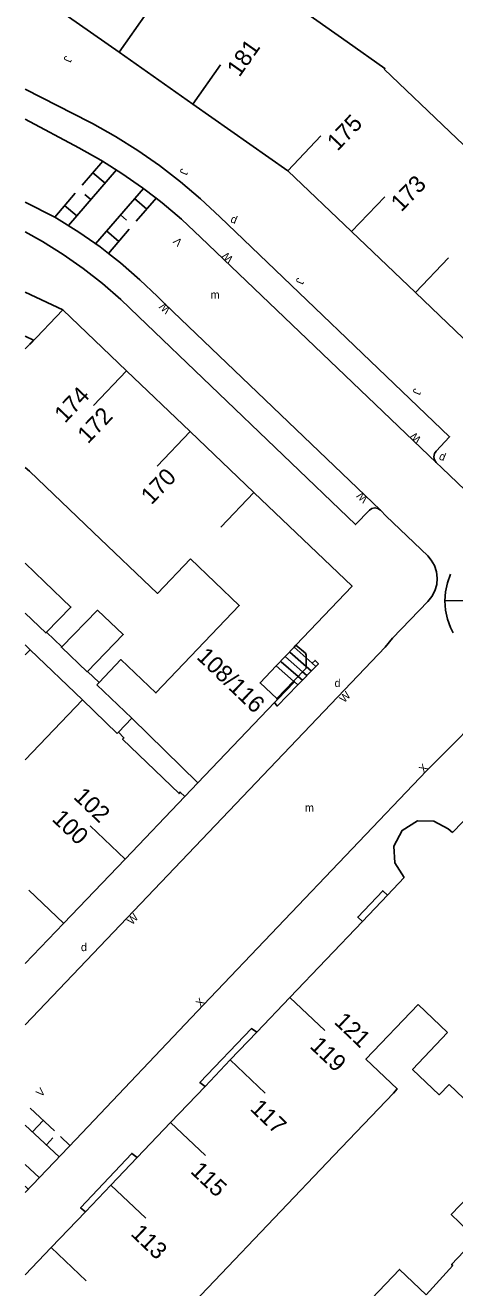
# Model space of a CAD drawing. Extents: x 134999 to 136502, y 457398 to 459002.
# Drawn here: x 135000 to 135026.8, y 458240.6 to 458319.4 of the extents above; entities that cross this region are included whole.
import ezdxf

# ---------------------------------------------------------------- set-up
doc = ezdxf.new("R2010")
doc.units = 0
for name, color, linetype in [('RI_DGTB_15', 7, 'Continuous'), ('RI_DGTB_2', 7, 'Continuous'), ('RI_DGTB_28', 7, 'Continuous'), ('RI_DGTB_29', 7, 'Continuous'), ('RI_DGTB_3', 7, 'Continuous'), ('RI_DGTB_30', 7, 'Continuous'), ('RI_DGTB_31', 7, 'Continuous'), ('RI_DGTB_35', 7, 'Continuous'), ('RI_DGTB_36', 7, 'Continuous'), ('RI_DGTB_43', 7, 'Continuous'), ('RI_DGTB_5', 7, 'Continuous'), ('RI_DGTB_53', 7, 'Continuous'), ('RI_DGTB_54', 7, 'Continuous'), ('RI_DGTB_6', 7, 'Continuous'), ('RI_DGTB_7', 7, 'Continuous')]:
    doc.layers.add(name, color=color, linetype=linetype)

msp = doc.modelspace()

# ---------------------------------------------------------------- linework, layer by layer
at = {"layer": 'RI_DGTB_15'}
for p, q in [((135005.867, 458317.752), (135007.591, 458320.208)), ((135010.484, 458314.511), (135012.208, 458316.967)), ((135016.411, 458310.351), (135018.483, 458312.521)), ((135020.396, 458306.546), (135022.468, 458308.716)), ((135024.381, 458302.741), (135026.453, 458304.911)), ((135002.351, 458301.651), (135000.28, 458299.482)), ((135006.333, 458297.85), (135004.262, 458295.681)), ((135010.315, 458294.049), (135008.244, 458291.88)), ((135014.297, 458290.248), (135012.226, 458288.079)), ((135006.236, 458267.342), (135004.066, 458269.414)), ((135002.389, 458263.326), (135000.219, 458265.398)), ((135016.544, 458258.691), (135018.714, 458256.62)), ((135012.815, 458254.785), (135014.985, 458252.714)), ((135009.086, 458250.879), (135011.256, 458248.808)), ((135005.357, 458246.973), (135007.527, 458244.902)), ((135001.628, 458243.067), (135003.798, 458240.996))]:
    msp.add_line(p, q, dxfattribs=at)
at = {"layer": 'RI_DGTB_2'}
for p, q in [((135005.867, 458317.752), (135000, 458321.871)), ((135010.484, 458314.511), (135005.867, 458317.752)), ((135016.411, 458310.351), (135010.484, 458314.511)), ((135026.539, 458312.785), (135030.494, 458309.006)), ((135020.396, 458306.546), (135016.411, 458310.351)), ((135024.382, 458302.742), (135020.396, 458306.546)), ((135000, 458302.768), (135002.351, 458301.651)), ((135028.367, 458298.937), (135024.382, 458302.742)), ((135002.351, 458301.651), (135006.333, 458297.85)), ((135000.524, 458299.77), (135000, 458300.018)), ((135000, 458299.229), (135000.524, 458299.77)), ((135006.333, 458297.85), (135010.314, 458294.048)), ((135010.314, 458294.048), (135014.296, 458290.247)), ((135000.258, 458291.567), (135000, 458291.812)), ((135004.246, 458287.771), (135000.258, 458291.567)), ((135016.803, 458280.577), (135015.691, 458279.411)), ((135016.803, 458280.577), (135016.918, 458280.698)), ((135004.621, 458278.38), (135004.471, 458278.222)), ((135016.767, 458278.462), (135015.715, 458277.375)), ((135000, 458273.533), (135003.573, 458277.28)), ((135015.584, 458277.119), (135015.775, 458277.319)), ((135015.775, 458277.319), (135015.715, 458277.375)), ((135010.789, 458272.112), (135015.584, 458277.119)), ((135010.789, 458272.112), (135006.657, 458276.137)), ((135009.964, 458271.247), (135010.789, 458272.112)), ((135006.236, 458267.342), (135009.964, 458271.247)), ((135002.397, 458263.319), (135006.236, 458267.342)), ((135000, 458260.808), (135002.397, 458263.319)), ((135019.28, 458248.809), (135023.006, 458252.719)), ((135015.555, 458244.9), (135019.28, 458248.809)), ((135011.83, 458240.991), (135015.555, 458244.9)), ((135001.628, 458243.067), (135000, 458241.362)), ((135008.104, 458237.081), (135011.83, 458240.991))]:
    msp.add_line(p, q, dxfattribs=at)
for points in [[(135015.555, 458321.625), (135020.111, 458318.411)], [(135026.539, 458312.785), (135022.441, 458316.701)], [(135014.296, 458290.247), (135020.43, 458284.391), (135016.918, 458280.698)], [(135004.246, 458287.771), (135008.275, 458283.935), (135010.331, 458286.092)], [(135010.331, 458286.092), (135013.378, 458283.187), (135008.168, 458277.722), (135005.982, 458279.806), (135004.621, 458278.38)], [(135016.918, 458280.698), (135017.521, 458280.201), (135017.551, 458280.081), (135017.553, 458279.914)], [(135016.767, 458278.462), (135017.551, 458279.271), (135017.553, 458279.914)], [(135015.691, 458279.411), (135014.676, 458278.346), (135015.715, 458277.375)], [(135005.821, 458275.261), (135006.171, 458274.911), (135006.105, 458274.852)], [(135009.677, 458271.515), (135009.611, 458271.431), (135006.081, 458274.831), (135006.105, 458274.852)], [(135034.215, 458269.242), (135030.381, 458272.811), (135026.702, 458269.001)], [(135009.964, 458271.247), (135009.681, 458271.521), (135009.677, 458271.515)], [(135026.702, 458269.001), (135026.44, 458269.22), (135025.53, 458269.71), (135024.52, 458269.72), (135023.55, 458269.13), (135023.04, 458268.15), (135023.09, 458267.11), (135023.693, 458266.18)], [(135022.646, 458265.083), (135023.693, 458266.18)], [(135021.08, 458263.443), (135022.646, 458265.083)], [(135016.544, 458258.691), (135021.08, 458263.443)], [(135016.544, 458258.691), (135014.466, 458256.515)], [(135024.551, 458258.251), (135021.294, 458254.837), (135023.248, 458252.973), (135023.006, 458252.719)], [(135014.466, 458256.515), (135012.815, 458254.785)], [(135012.815, 458254.785), (135011.24, 458253.135)], [(135011.24, 458253.135), (135009.086, 458250.879)], [(135009.086, 458250.879), (135006.99, 458248.684)], [(135006.99, 458248.684), (135005.357, 458246.973)], [(135005.357, 458246.973), (135003.758, 458245.298)], [(135003.758, 458245.298), (135001.628, 458243.067)]]:
    msp.add_lwpolyline(points, dxfattribs=at)
at = {"layer": 'RI_DGTB_28'}
for p, q in [((135016.803, 458280.577), (135017.553, 458279.914)), ((135016.005, 458279.672), (135017.048, 458278.752)), ((135016.271, 458279.974), (135017.328, 458279.041)), ((135016.537, 458280.276), (135017.561, 458279.372)), ((135017.941, 458279.573), (135017.553, 458279.914)), ((135018.162, 458279.378), (135017.941, 458279.573)), ((135015.691, 458279.411), (135016.767, 458278.462)), ((135018.162, 458279.378), (135017.037, 458278.223)), ((135017.319, 458278.513), (135017.048, 458278.752)), ((135017.6, 458278.801), (135017.328, 458279.041)), ((135017.881, 458279.09), (135017.561, 458279.372)), ((135016.829, 458278.407), (135016.767, 458278.462)), ((135017.037, 458278.223), (135016.829, 458278.407))]:
    msp.add_line(p, q, dxfattribs=at)
at = {"layer": 'RI_DGTB_3'}
for p, q in [((135004.471, 458278.222), (135006.657, 458276.137)), ((135003.573, 458277.28), (135005.749, 458275.185)), ((135005.821, 458275.261), (135006.657, 458276.137)), ((135005.749, 458275.185), (135005.821, 458275.261))]:
    msp.add_line(p, q, dxfattribs=at)
at = {"layer": 'RI_DGTB_31'}
for p, q in [((135002.708, 458306.922), (135005.708, 458310.415)), ((135003.565, 458309.457), (135004.841, 458310.943)), ((135004.985, 458309.575), (135004.227, 458310.227)), ((135001.842, 458307.449), (135003.125, 458308.943)), ((135004.104, 458308.548), (135003.724, 458308.874)), ((135007.388, 458309.245), (135004.394, 458305.789)), ((135003.222, 458307.522), (135002.463, 458308.173)), ((135006.834, 458308.605), (135007.59, 458307.95)), ((135008.195, 458308.649), (135006.934, 458307.193)), ((135005.959, 458307.595), (135006.337, 458307.267)), ((135005.084, 458306.585), (135005.84, 458305.93)), ((135006.496, 458306.688), (135005.195, 458305.186)), ((135028.095, 458283.486), (135026.228, 458283.474)), ((135000.313, 458251.772), (135001.819, 458250.362)), ((135000, 458250.713), (135002.117, 458248.739)), ((135001.126, 458251.01), (135000.445, 458250.298)), ((135001.727, 458249.925), (135001.34, 458249.501)), ((135002.203, 458250.002), (135002.793, 458249.45)), ((135000, 458248.261), (135000.879, 458247.436)), ((135000, 458246.891), (135000.188, 458246.709))]:
    msp.add_line(p, q, dxfattribs=at)
msp.add_lwpolyline([(135026.579, 458285.135), (135026.384, 458284.597), (135026.267, 458284.036), (135026.228, 458283.465), (135026.269, 458282.895), (135026.389, 458282.335), (135026.586, 458281.798), (135026.745, 458281.48)], dxfattribs=at)
at = {"layer": 'RI_DGTB_5'}
msp.add_line((135024.551, 458258.251), (135026.4, 458256.511), dxfattribs=at)
msp.add_lwpolyline([(135022.441, 458316.701), (135022.484, 458316.746), (135020.111, 458318.411)], dxfattribs=at)
at = {"layer": 'RI_DGTB_53'}
msp.add_line((135015.775, 458277.319), (135016.829, 458278.407), dxfattribs=at)
for points in [[(135000, 458315.444), (135004.042, 458313.381), (135004.206, 458313.295), (135005.645, 458312.487), (135007.043, 458311.611), (135008.397, 458310.668), (135009.704, 458309.661), (135010.96, 458308.591), (135012.163, 458307.462), (135026.522, 458293.731), (135025.675, 458292.819), (135025.585, 458292.681), (135025.54, 458292.482), (135025.575, 458292.282), (135025.683, 458292.11)], [(135022.201, 458289.136), (135022.043, 458289.249), (135021.853, 458289.289), (135021.662, 458289.25), (135021.511, 458289.147), (135020.645, 458288.237), (135007.071, 458301.234), (135005.973, 458302.295), (135004.821, 458303.296), (135003.618, 458304.236), (135002.368, 458305.112), (135001.074, 458305.921), (135000, 458306.523)], [(135043.208, 458301.782), (135034.163, 458292.284), (135031.37, 458289.34), (135031.17, 458289.198), (135030.795, 458289.009), (135030.39, 458288.894), (135029.972, 458288.857), (135029.553, 458288.901), (135029.151, 458289.022), (135028.779, 458289.218), (135028.45, 458289.48), (135026.045, 458291.785), (135025.683, 458292.11)], [(135000, 458256.974), (135022.503, 458280.579), (135022.947, 458281.147), (135025.17, 458283.44), (135025.422, 458283.752), (135025.607, 458284.108), (135025.717, 458284.494), (135025.75, 458284.893), (135025.702, 458285.292), (135025.577, 458285.672), (135025.379, 458286.021), (135025.16, 458286.28), (135022.556, 458288.759), (135022.201, 458289.136)], [(135017.941, 458279.573), (135018.111, 458279.751), (135018.327, 458279.548), (135018.162, 458279.378)], [(135035.454, 458274.823), (135035.44, 458274.84), (135032.51, 458277.66), (135032.217, 458277.917), (135031.877, 458278.11), (135031.506, 458278.229), (135031.118, 458278.27), (135030.73, 458278.231), (135030.357, 458278.115), (135030.017, 458277.924), (135029.722, 458277.669), (135029.66, 458277.6), (135027.799, 458275.585), (135027.469, 458275.272), (135027.169, 458274.931), (135025.081, 458272.861), (135011.131, 458258.221), (135003.154, 458249.826)], [(135017.037, 458278.223), (135015.751, 458276.901), (135015.584, 458277.119)], [(135003.154, 458249.826), (135000, 458246.507)], [(135028.193, 458243.623), (135026.647, 458242.003), (135026.719, 458241.934), (135025.052, 458240.11)]]:
    msp.add_lwpolyline(points, dxfattribs=at)
at = {"layer": 'RI_DGTB_54'}
for p, q in [((135002.287, 458280.598), (135001.326, 458281.512)), ((135000.311, 458280.421), (135003.573, 458277.28)), ((135004.621, 458278.38), (135003.897, 458279.068))]:
    msp.add_line(p, q, dxfattribs=at)
for points in [[(135000, 458313.574), (135003.346, 458311.783), (135004.72, 458311.011), (135004.837, 458310.938)], [(135004.837, 458310.938), (135006.044, 458310.181), (135007.331, 458309.285), (135008.179, 458308.631)], [(135000, 458308.378), (135001.842, 458307.449)], [(135008.179, 458308.631), (135008.565, 458308.334), (135009.756, 458307.32), (135010.965, 458306.185), (135025.683, 458292.11)], [(135001.842, 458307.449), (135001.952, 458307.394), (135003.356, 458306.517), (135004.679, 458305.589), (135005.195, 458305.186)], [(135005.195, 458305.186), (135005.956, 458304.591), (135007.172, 458303.535), (135008.264, 458302.48), (135008.751, 458302.013), (135022.201, 458289.136)]]:
    msp.add_lwpolyline(points, dxfattribs=at)
at = {"layer": 'RI_DGTB_6'}
for p in [(135000, 458280.72), (135000, 458280.095)]:
    msp.add_line(p, (135000.311, 458280.421), dxfattribs=at)
for points in [[(135000, 458285.818), (135001.198, 458284.668)], [(135001.198, 458284.668), (135002.851, 458283.081), (135001.326, 458281.512)], [(135000, 458282.714), (135001.291, 458281.471), (135001.326, 458281.512)], [(135002.287, 458280.598), (135004.511, 458282.891), (135006.121, 458281.361), (135003.897, 458279.068)], [(135003.897, 458279.068), (135003.871, 458279.041), (135002.261, 458280.571), (135002.287, 458280.598)], [(135026.4, 458256.511), (135024.205, 458254.196), (135025.875, 458252.613), (135026.487, 458253.259)], [(135026.487, 458253.259), (135028.352, 458251.493)], [(135028.843, 458247.443), (135026.63, 458245.136), (135028.193, 458243.623)], [(135025.052, 458240.11), (135023.386, 458241.697), (135021.214, 458239.416)]]:
    msp.add_lwpolyline(points, dxfattribs=at)
at = {"layer": 'RI_DGTB_7'}
for points in [[(135022.646, 458265.083), (135022.348, 458265.356), (135020.781, 458263.713), (135021.08, 458263.443)], [(135014.466, 458256.515), (135014.147, 458256.745), (135010.92, 458253.375), (135011.24, 458253.135)], [(135006.99, 458248.684), (135006.658, 458248.951), (135003.46, 458245.552), (135003.758, 458245.298)]]:
    msp.add_lwpolyline(points, dxfattribs=at)

# ---------------------------------------------------------------- texts
at = {"layer": 'RI_DGTB_29'}
for p in [(135012.783, 458307.151), (135025.816, 458292.333)]:
    msp.add_text('d', height=0.5, rotation=337.61645, dxfattribs=at).set_placement(p)
for p in [(135019.333, 458278.09), (135003.482, 458261.587)]:
    msp.add_text('d', height=0.5, dxfattribs=at).set_placement(p)
at = {"layer": 'RI_DGTB_30'}
for s, height, rotation, p in [('V', 0.5, 136.34488, (135009.869, 458305.933)), ('W', 0.499, 136.23071, (135013.037, 458304.878)), ('W', 0.499, 136.23071, (135009.126, 458301.718)), ('W', 0.499, 136.23071, (135024.79, 458293.612)), ('W', 0.499, 136.23071, (135021.464, 458289.898)), ('W', 0.5, 46.48227, (135019.945, 458277.066)), ('X', 0.499, 46.49379, (135024.909, 458272.68)), ('W', 0.5, 46.48227, (135006.679, 458263.191)), ('X', 0.499, 46.4166, (135010.962, 458258.045)), ('V', 0.499, 46.4516, (135000.988, 458252.441))]:
    msp.add_text(s, height=height, rotation=rotation, dxfattribs=at).set_placement(p)
at = {"layer": 'RI_DGTB_31'}
for p in [(135002.493, 458317.562), (135009.75, 458310.521), (135017.004, 458303.692), (135024.312, 458296.785)]:
    msp.add_text('J', height=0.499, rotation=248.41861, dxfattribs=at).set_placement(p)
at = {"layer": 'RI_DGTB_35'}
for s, rotation, p in [('174', 46.4888, (135002.48, 458294.531)), ('170', 46.4808, (135007.889, 458289.429)), ('108/116', 316.3341, (135010.654, 458279.906)), ('102', 316.3341, (135002.964, 458271.161)), ('121', 316.3261, (135019.253, 458257.108))]:
    msp.add_text(s, height=1.054, rotation=rotation, dxfattribs=at).set_placement(p)
at = {"layer": 'RI_DGTB_36'}
for s, rotation, p in [('181', 54.925, (135013.382, 458316.15)), ('175', 46.3261, (135019.52, 458311.537)), ('173', 46.3261, (135023.506, 458307.732)), ('172', 46.4808, (135003.919, 458293.243)), ('100', 316.3341, (135001.616, 458269.778)), ('119', 316.3261, (135017.728, 458255.588)), ('117', 316.3261, (135014, 458251.682)), ('115', 316.3261, (135010.271, 458247.775)), ('113', 316.3261, (135006.542, 458243.87))]:
    msp.add_text(s, height=1.054, rotation=rotation, dxfattribs=at).set_placement(p)
at = {"layer": 'RI_DGTB_43'}
msp.add_text('m', height=0.5, dxfattribs=at).set_placement((135011.589, 458302.355))
msp.add_text('m', height=0.499, rotation=359.97543, dxfattribs=at).set_placement((135017.485, 458270.304))

doc.saveas('drawing.dxf')
